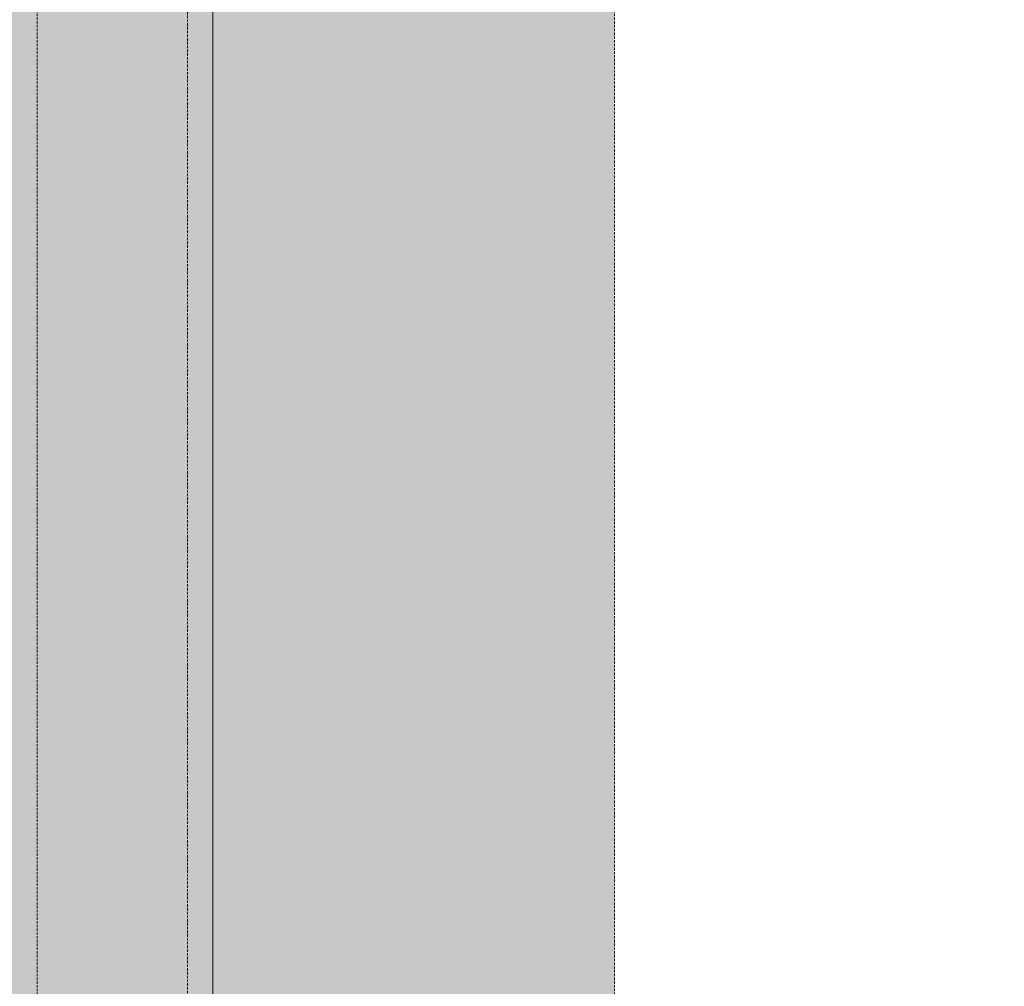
# Model space of a CAD drawing. Header units: millimetres. Extents: x 31882 to 271790, y -35693 to 24917.
# Tile 464 of 524: x 213111 to 214107, y 10403 to 11381. Entities that reach past the tile are written whole.
import ezdxf

# ---------------------------------------------------------------- set-up
doc = ezdxf.new("R2010")
doc.units = ezdxf.units.MM
doc.header["$MEASUREMENT"] = 0
doc.linetypes.add('( Dashed )', pattern=[0.75, 0.5, -0.25])
doc.layers.add('Grey', color=8, linetype='Continuous', lineweight=9)

# ---------------------------------------------------------------- blocks, each defined once
blk = doc.blocks.new('r4ttwt')
at = {"layer": 'Grey', "ltscale": 0.25}
h = blk.add_hatch(color=255, dxfattribs=at)
h.dxf.hatch_style = 1
edge = h.paths.add_edge_path()
edge.add_line((1719056.187, -78756.588), (1718972.187, -78756.588))
edge.add_arc((1718972.187, -78798.588), 42, 90, 180)
edge.add_line((1718930.187, -78798.588), (1718930.187, -78948.16))
edge.add_arc((1718972.187, -78948.16), 42, 180, 270)
edge.add_line((1718972.187, -78990.16), (1719002.187, -78990.16))
edge.add_line((1719002.187, -78990.16), (1719002.187, -78972.16))
edge.add_line((1719002.187, -78972.16), (1718972.187, -78972.16))
edge.add_arc((1718972.187, -78948.16), 24, 180, 270, ccw=False)
edge.add_line((1718948.187, -78948.16), (1718948.187, -78798.588))
edge.add_arc((1718972.187, -78798.588), 24, 90, 180, ccw=False)
edge.add_line((1718972.187, -78774.588), (1719056.187, -78774.588))
edge.add_line((1719056.187, -78774.588), (1719056.187, -78756.588))
h = blk.add_hatch(color=209, dxfattribs=at)
h.dxf.hatch_style = 1
edge = h.paths.add_edge_path()
edge.add_line((1719183.861, -78972.16), (1719183.861, -78956.16))
edge.add_line((1719183.861, -78956.16), (1718972.187, -78956.16))
edge.add_arc((1718972.187, -78948.16), 8, 180, 270, ccw=False)
edge.add_line((1718964.187, -78948.16), (1718964.187, -78798.588))
edge.add_arc((1718972.187, -78798.588), 8, 90, 180, ccw=False)
edge.add_line((1718972.187, -78790.588), (1719008.187, -78790.588))
edge.add_line((1719008.187, -78790.588), (1719008.187, -78774.588))
edge.add_line((1719008.187, -78774.588), (1718972.187, -78774.588))
edge.add_arc((1718972.187, -78798.588), 24, 90, 180)
edge.add_line((1718948.187, -78798.588), (1718948.187, -78948.16))
edge.add_arc((1718972.187, -78948.16), 24, 180, 270)
edge.add_line((1718972.187, -78972.16), (1719183.861, -78972.16))
at = {"layer": 'Grey', "color": 14, "ltscale": 0.25}
blk.add_lwpolyline([(1719056.187, -78756.588), (1718972.187, -78756.588, 0.414214), (1718930.187, -78798.588), (1718930.187, -78948.16, 0.414214), (1718972.187, -78990.16), (1719002.187, -78990.16), (1719002.187, -78972.16), (1718972.187, -78972.16, -0.414214), (1718948.187, -78948.16), (1718948.187, -78798.588, -0.414214), (1718972.187, -78774.588), (1719056.187, -78774.588)], format="xyb", close=True, dxfattribs=at)
at = {"layer": 'Grey', "linetype": '( Dashed )', "ltscale": 0.2}
blk.add_lwpolyline([(1719056.187, -78773.588), (1718972.187, -78773.588, 0.414214), (1718947.187, -78798.588), (1718947.187, -78948.16, 0.414214), (1718972.187, -78973.16), (1719002.187, -78973.16), (1719002.187, -78979.16), (1718972.187, -78979.16, -0.414214), (1718941.187, -78948.16), (1718941.187, -78798.588, -0.414214), (1718972.187, -78767.588), (1719056.187, -78767.588)], format="xyb", close=True, dxfattribs=at)
at = {"layer": 'Grey', "color": 14, "linetype": '( Dashed )', "ltscale": 0.2}
blk.add_lwpolyline([(1719183.861, -78972.16), (1719183.861, -78956.16), (1718972.187, -78956.16, -0.414214), (1718964.187, -78948.16), (1718964.187, -78798.588, -0.414214), (1718972.187, -78790.588), (1719008.187, -78790.588), (1719008.187, -78774.588), (1718972.187, -78774.588, 0.414214), (1718948.187, -78798.588), (1718948.187, -78948.16, 0.414214), (1718972.187, -78972.16)], format="xyb", close=True, dxfattribs=at)

msp = doc.modelspace()

# ---------------------------------------------------------------- block references
at = {"xscale": 25.4, "yscale": 25.4, "zscale": 25.4}
msp.add_blockref('r4ttwt', (-43447977.87, 2015376.23), dxfattribs=at)

doc.saveas('drawing.dxf')
